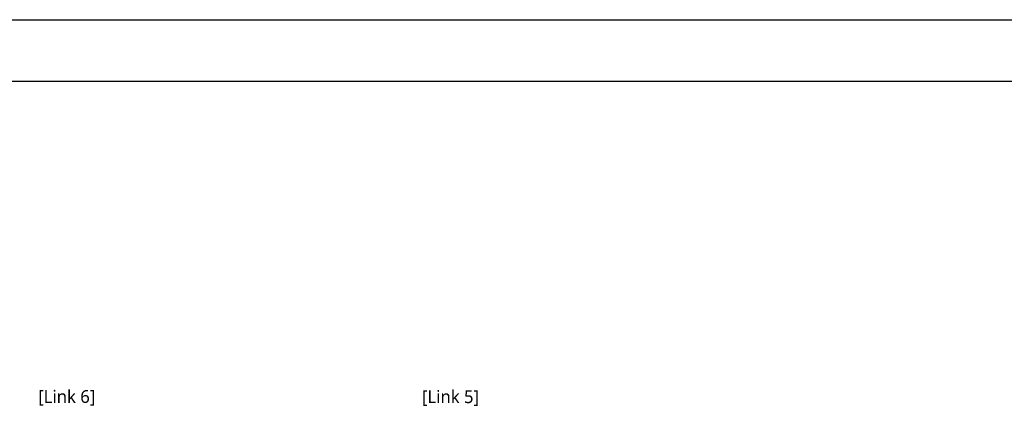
# Model space of a CAD drawing. Header units: millimetres. Extents: x 0 to 4378, y 0 to 2376.
# Tile 266 of 331: x 1179 to 2411, y 1889 to 2376. Entities that reach past the tile are written whole.
import ezdxf
from ezdxf.enums import TextEntityAlignment as Align

# ---------------------------------------------------------------- set-up
doc = ezdxf.new("R2010")
doc.units = ezdxf.units.MM
doc.header["$LTSCALE"] = 0.2
doc.layers.add('05_Section Line', color=3, linetype='Continuous')
doc.styles.add('Rainbow-5.0 Style', font='malgunsl.ttf')

# ---------------------------------------------------------------- blocks, each defined once
blk = doc.blocks.new('A$C869fea471123')
blk.add_lwpolyline([(0, 594), (841, 594), (841, 0), (0, 0)], close=True)
at = {"layer": '05_Section Line', "linetype": 'Continuous'}
blk.add_lwpolyline([(820.98, 20.02), (820.98, 574.68), (20.02, 574.68), (20.02, 20.02)], close=True, dxfattribs=at)
at = {"linetype": 'Continuous', "style": 'Rainbow-5.0 Style'}
for tag, p in [('PART_NAME', (743.88, 109.38)), ('DRAWING_NO', (729.87, 91.86)), ('REV', (803.46, 91.86)), ('제도', (768.41, 74.2)), ('DATE_1', (803.46, 74.2)), ('SCALE', (680.81, 69.08)), ('MATERIAL', (722.86, 69.08)), ('검도', (768.41, 60.18)), ('DATE_2', (803.46, 60.18)), ('승인', (768.41, 46.17)), ('DATE_3', (803.46, 46.17)), ('REFERENCE', (722.86, 41.05)), ('PAGE', (768.41, 32.29))]:
    blk.add_attdef(tag, text='', height=5.01, dxfattribs=at).set_placement(p, align=Align.MIDDLE_CENTER)

msp = doc.modelspace()

# ---------------------------------------------------------------- block references
at = {"xscale": 4, "yscale": 4, "zscale": 4}
msp.add_blockref('A$C869fea471123', (0, 0), dxfattribs=at)

# ---------------------------------------------------------------- texts
at = {"color": 7, "char_height": 16, "attachment_point": 7, "style": 'Rainbow-5.0 Style'}
for s, insert in [('[Link 6]', (1202.109, 1893.128)), ('[Link 5]', (1682.079, 1892.966))]:
    msp.add_mtext(s, dxfattribs=dict(at, insert=insert))

doc.saveas('drawing.dxf')
